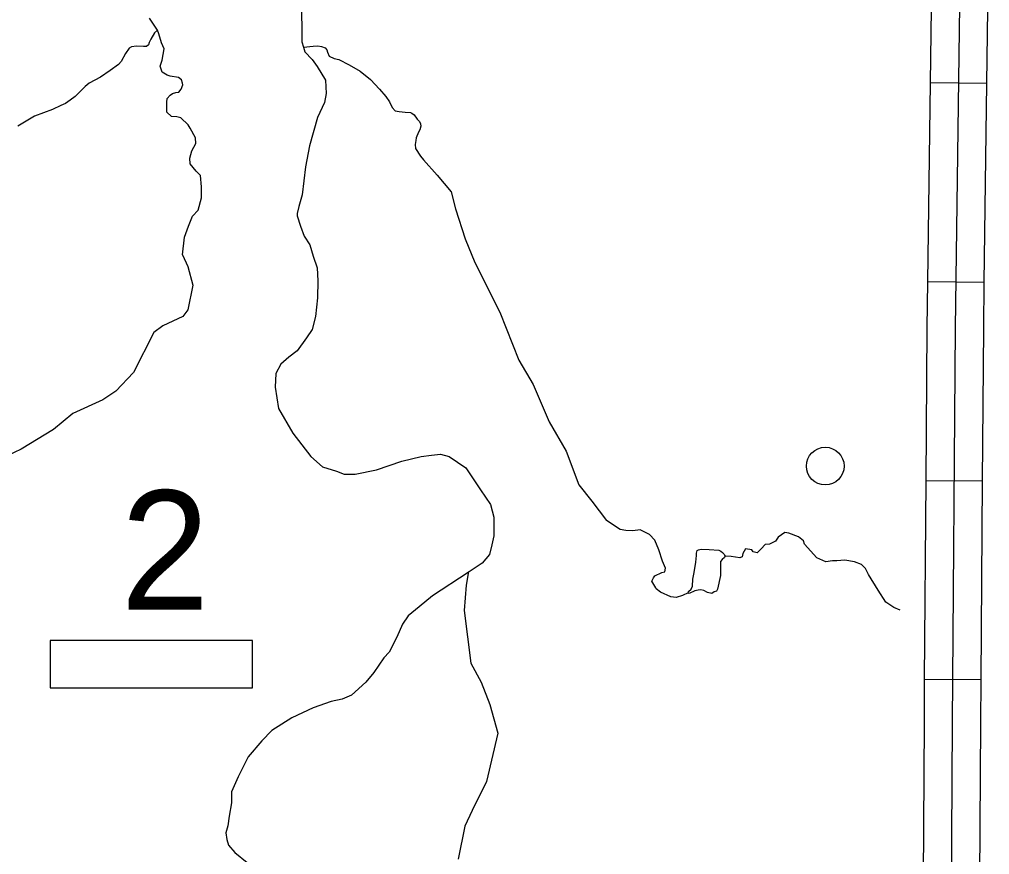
# Model space of a CAD drawing. Extents: x 1382482 to 1385815, y 1168351 to 1170484.
# Drawn here: x 1383763.7 to 1383866.8, y 1169089.7 to 1169178.5 of the extents above; entities that cross this region are included whole.
import ezdxf

# ---------------------------------------------------------------- set-up
doc = ezdxf.new("R2010")
doc.units = 0
for name, color, linetype in [('32', 7, 'Continuous'), ('35', 7, 'Continuous'), ('57', 7, 'Continuous'), ('Default', 7, 'Continuous')]:
    doc.layers.add(name, color=color, linetype=linetype)

msp = doc.modelspace()

# ---------------------------------------------------------------- linework, layer by layer
at = {"layer": '32'}
for p, q in [((1383866.51, 1169171.63), (1383860.51, 1169171.71)), ((1383866.23, 1169150.51), (1383860.23, 1169150.59)), ((1383866.05, 1169129.41), (1383860.05, 1169129.45)), ((1383865.89, 1169108.29), (1383859.89, 1169108.34))]:
    msp.add_line(p, q, dxfattribs=at)
for points in [[(1383862.28, 1169023.84), (1383862.44, 1169032.46), (1383862.63, 1169053.65), (1383862.71, 1169067.33), (1383862.71, 1169079.26), (1383862.86, 1169103.72), (1383863.17, 1169145.65), (1383864.32, 1169232.68), (1383864.7, 1169268.66), (1383864.78, 1169287.98), (1383865.16, 1169308.27), (1383865.27, 1169315.78)], [(1383860.51, 1169171.71), (1383860.79, 1169192.83)], [(1383866.51, 1169171.63), (1383866.79, 1169192.75)], [(1383860.23, 1169150.59), (1383860.51, 1169171.71)], [(1383866.23, 1169150.51), (1383866.51, 1169171.63)], [(1383860.05, 1169129.45), (1383860.17, 1169145.68), (1383860.23, 1169150.59)], [(1383866.05, 1169129.41), (1383866.17, 1169145.62), (1383866.23, 1169150.51)], [(1383859.89, 1169108.34), (1383860.05, 1169129.45)], [(1383865.89, 1169108.29), (1383866.05, 1169129.41)], [(1383859.76, 1169087.21), (1383859.86, 1169103.74), (1383859.89, 1169108.34)], [(1383865.76, 1169087.18), (1383865.86, 1169103.7), (1383865.89, 1169108.29)]]:
    msp.add_lwpolyline(points, dxfattribs=at)
at = {"layer": '35'}
for points in [[(1383793.66, 1169179.92), (1383793.71, 1169177.75), (1383793.71, 1169176.08), (1383793.88, 1169175.49), (1383794.02, 1169175.02), (1383794.82, 1169174.21), (1383795.33, 1169173.46), (1383796.24, 1169171.99), (1383796.29, 1169170.58), (1383796.14, 1169169.62), (1383795.38, 1169168.05), (1383794.52, 1169165.02), (1383794.12, 1169162.8), (1383793.76, 1169159.82), (1383793.41, 1169158.58), (1383793.21, 1169157.85), (1383793.22, 1169157.58), (1383793.56, 1169156.49), (1383793.97, 1169155.43), (1383794.57, 1169154.52), (1383794.92, 1169153.31), (1383795.33, 1169152.05), (1383795.43, 1169150.68), (1383795.38, 1169148.87), (1383795.18, 1169146.9), (1383794.82, 1169145.53), (1383794.22, 1169144.63), (1383793.21, 1169143.26), (1383792.35, 1169142.58), (1383791.49, 1169141.82), (1383790.94, 1169140.86), (1383790.89, 1169139.4), (1383791.24, 1169137.13), (1383792.75, 1169134.5), (1383794.67, 1169132.03), (1383795.93, 1169130.92), (1383797.4, 1169130.46), (1383798.21, 1169130.16), (1383799.37, 1169130.16), (1383801.64, 1169130.61), (1383804.36, 1169131.52), (1383806.38, 1169132.03), (1383807.49, 1169132.18), (1383808.45, 1169132.28), (1383809.36, 1169132.03), (1383811.13, 1169130.82), (1383812.69, 1169128.49), (1383813.75, 1169126.93), (1383814.1, 1169125.57), (1383814.1, 1169123.6), (1383813.9, 1169122.66), (1383813.65, 1169121.6), (1383812.89, 1169120.69), (1383811.4, 1169119.72), (1383807.59, 1169117.21), (1383806.18, 1169116.05)], [(1383781.03, 1169153.45), (1383781.26, 1169155.34), (1383781.68, 1169156.49), (1383782.09, 1169157.55), (1383782.69, 1169158.2), (1383783.06, 1169159.49), (1383783.06, 1169160.68), (1383782.96, 1169161.88), (1383782.5, 1169162.34), (1383781.86, 1169163.13), (1383781.81, 1169163.72), (1383781.91, 1169164.09), (1383782.04, 1169164.51), (1383782.46, 1169165.29), (1383782.41, 1169165.89), (1383781.86, 1169166.9), (1383781.63, 1169167.27), (1383780.85, 1169168.01), (1383780.43, 1169168.1), (1383779.88, 1169168.15), (1383779.37, 1169168.61), (1383779.37, 1169169.67), (1383779.42, 1169170.04), (1383779.74, 1169170.4), (1383779.97, 1169170.59), (1383780.34, 1169170.68), (1383780.66, 1169170.73), (1383780.89, 1169171.05), (1383781.08, 1169171.51), (1383781.03, 1169171.69), (1383780.94, 1169172.02), (1383780.62, 1169172.29), (1383779.74, 1169172.43), (1383779.42, 1169172.52), (1383778.87, 1169172.85), (1383778.68, 1169173.49), (1383778.87, 1169174.14), (1383779.1, 1169175.33), (1383778.82, 1169175.97), (1383778.54, 1169176.94), (1383778.39, 1169177.31), (1383777.53, 1169178.6)], [(1383778.39, 1169177.31), (1383778.07, 1169177.03), (1383777.66, 1169176.35), (1383777.51, 1169176), (1383777.43, 1169175.77), (1383777.21, 1169175.59), (1383776.9, 1169175.57), (1383776.15, 1169175.62), (1383775.62, 1169175.54), (1383775.39, 1169175.39), (1383774.99, 1169174.83), (1383774.53, 1169174), (1383774.23, 1169173.67), (1383773.37, 1169173.02), (1383772.34, 1169172.31), (1383771.13, 1169171.68), (1383770.7, 1169171.33), (1383769.64, 1169170.27), (1383769.11, 1169169.86), (1383768.6, 1169169.51), (1383768.1, 1169169.31), (1383767.21, 1169168.9), (1383765.32, 1169168.17), (1383763.54, 1169167.12)], [(1383793.88, 1169175.49), (1383794.92, 1169175.62), (1383795.42, 1169175.64), (1383795.82, 1169175.57), (1383796.18, 1169175.42), (1383796.38, 1169175.21), (1383796.45, 1169174.96), (1383796.63, 1169174.56), (1383797.14, 1169174.31), (1383797.64, 1169174.2), (1383798.73, 1169173.62), (1383799.91, 1169172.94), (1383801, 1169172.06), (1383801.96, 1169171.05), (1383802.64, 1169170.27), (1383803.04, 1169169.69), (1383803.32, 1169169.1), (1383803.65, 1169168.75), (1383804.05, 1169168.68), (1383804.68, 1169168.6), (1383805.26, 1169168.57), (1383805.42, 1169168.5), (1383805.64, 1169168.32), (1383805.97, 1169167.87), (1383806.22, 1169167.62), (1383806.32, 1169167.36), (1383806.35, 1169167.1), (1383806.27, 1169166.73), (1383806.1, 1169166.48), (1383805.87, 1169165.87), (1383805.84, 1169165.6), (1383805.77, 1169165.17), (1383805.79, 1169164.74), (1383806.32, 1169163.93), (1383806.66, 1169163.53), (1383808.09, 1169161.92)], [(1383808.09, 1169161.92), (1383809.6, 1169160.13), (1383810.03, 1169158.34), (1383811.08, 1169155.14), (1383812.1, 1169152.62), (1383814.74, 1169147.36), (1383816.78, 1169142.25), (1383818.28, 1169139.66), (1383819.99, 1169135.71), (1383821.81, 1169132.6), (1383823.16, 1169129.02), (1383824.53, 1169127.28), (1383826.08, 1169125.24)], [(1383781.03, 1169153.45), (1383781.59, 1169152.21), (1383782.15, 1169150.22), (1383781.62, 1169147.62), (1383781.06, 1169146.89), (1383778.94, 1169145.92), (1383777.98, 1169145.21), (1383775.83, 1169140.96), (1383773.97, 1169138.98), (1383772.58, 1169138.05), (1383769.39, 1169136.58), (1383767.33, 1169134.88), (1383763.91, 1169132.81), (1383762.42, 1169132.11), (1383761.34, 1169131.37), (1383760.88, 1169131.19), (1383760.79, 1169131.6), (1383760.47, 1169132.2), (1383759.87, 1169132.34), (1383759.09, 1169131.88), (1383758.53, 1169131.19), (1383757.63, 1169130.02)], [(1383834.77, 1169117.56), (1383834.15, 1169117.27), (1383833.5, 1169117.06), (1383832.94, 1169117.11), (1383831.83, 1169117.62), (1383831.38, 1169117.97), (1383831.33, 1169118.07), (1383830.92, 1169118.78), (1383831.07, 1169119.13), (1383831.23, 1169119.35), (1383831.98, 1169119.71), (1383832.27, 1169119.78), (1383832.35, 1169120.16), (1383832.03, 1169120.9), (1383831.64, 1169122.1), (1383831.24, 1169123.14), (1383830.67, 1169123.73), (1383829.67, 1169124.22), (1383828.9, 1169124.13), (1383828.15, 1169124.18), (1383827.54, 1169124.28), (1383826.08, 1169125.24)], [(1383857.28, 1169115.7), (1383856.61, 1169116), (1383855.76, 1169116.56), (1383854.95, 1169117.82), (1383853.94, 1169119.49), (1383853.59, 1169120.14), (1383853.18, 1169120.55), (1383852.43, 1169120.85), (1383851.42, 1169121), (1383850.56, 1169120.95), (1383850.1, 1169120.95), (1383849.4, 1169120.85), (1383848.44, 1169121.25), (1383847.13, 1169122.72), (1383847.02, 1169123.07), (1383846.47, 1169123.48), (1383845.45, 1169123.87), (1383845.03, 1169123.95), (1383844.33, 1169123.45), (1383844.05, 1169123.02), (1383843.39, 1169122.72), (1383842.94, 1169122.67), (1383842.53, 1169122.21), (1383842.08, 1169121.81), (1383841.67, 1169121.91), (1383841.52, 1169122.11), (1383840.87, 1169122.21), (1383840.56, 1169121.71), (1383840.51, 1169121.36), (1383840.26, 1169121.25), (1383839.35, 1169121.41), (1383838.71, 1169121.44)], [(1383838.71, 1169121.44), (1383838.63, 1169121.31), (1383838.36, 1169121.07), (1383838.21, 1169120.86), (1383838.2, 1169120.09), (1383838.19, 1169119.37), (1383837.88, 1169117.95), (1383837.76, 1169117.71), (1383837.54, 1169117.65), (1383837.28, 1169117.47), (1383836.81, 1169117.58), (1383836.44, 1169117.79), (1383836.12, 1169117.85), (1383835.84, 1169117.84), (1383835.49, 1169117.75), (1383834.88, 1169117.49), (1383834.78, 1169117.52), (1383834.77, 1169117.56), (1383834.79, 1169117.7), (1383835.07, 1169117.92), (1383835.22, 1169118.24), (1383835.27, 1169118.98)], [(1383835.27, 1169118.98), (1383835.4, 1169119.71), (1383835.59, 1169120.82), (1383835.66, 1169121.5), (1383835.66, 1169121.77), (1383835.7, 1169121.9), (1383835.72, 1169122.04), (1383835.86, 1169122.13), (1383836.14, 1169122.18), (1383837.01, 1169122.16), (1383838.01, 1169122.08), (1383838.24, 1169121.98), (1383838.42, 1169121.82), (1383838.54, 1169121.69), (1383838.63, 1169121.55), (1383838.71, 1169121.44)], [(1383811.42, 1169119.82), (1383811.18, 1169118.37), (1383810.96, 1169115.66), (1383811.68, 1169110.09), (1383812.78, 1169108.05), (1383813.68, 1169105.7), (1383814.55, 1169102.63), (1383813.33, 1169097.5), (1383811.83, 1169094.42), (1383811.02, 1169092.76), (1383810.32, 1169089.27)], [(1383806.18, 1169116.05), (1383805.02, 1169115.09), (1383804.41, 1169114.23), (1383803.81, 1169112.82), (1383803, 1169111.25), (1383802.44, 1169110.65), (1383801.38, 1169109.08), (1383800.53, 1169108.07), (1383799.01, 1169106.66), (1383798, 1169106.25), (1383796.84, 1169106), (1383794.92, 1169105.34), (1383792.65, 1169104.28), (1383790.53, 1169102.92), (1383789.47, 1169101.81), (1383788.01, 1169100.12), (1383786.95, 1169098), (1383786.24, 1169096.39), (1383786.24, 1169095.23), (1383785.99, 1169093.81), (1383785.84, 1169092.8), (1383785.64, 1169092.05), (1383785.74, 1169091.36), (1383785.94, 1169090.73), (1383786.6, 1169089.95), (1383787.91, 1169088.89)]]:
    msp.add_lwpolyline(points, dxfattribs=at)
at = {"layer": '57'}
for p, q in [((1383788.47, 1169112.47), (1383766.97, 1169112.47)), ((1383766.97, 1169112.47), (1383766.97, 1169107.47)), ((1383788.47, 1169107.47), (1383788.47, 1169112.47)), ((1383766.97, 1169107.47), (1383788.47, 1169107.47))]:
    msp.add_line(p, q, dxfattribs=at)
at = {"layer": 'Default'}
msp.add_circle((1383849.33, 1169131.01), 2, dxfattribs=at)

# ---------------------------------------------------------------- texts
at = {"layer": '57'}
msp.add_text('2', height=12.67, dxfattribs=at).set_placement((1383774.47, 1169115.75))

doc.saveas('drawing.dxf')
